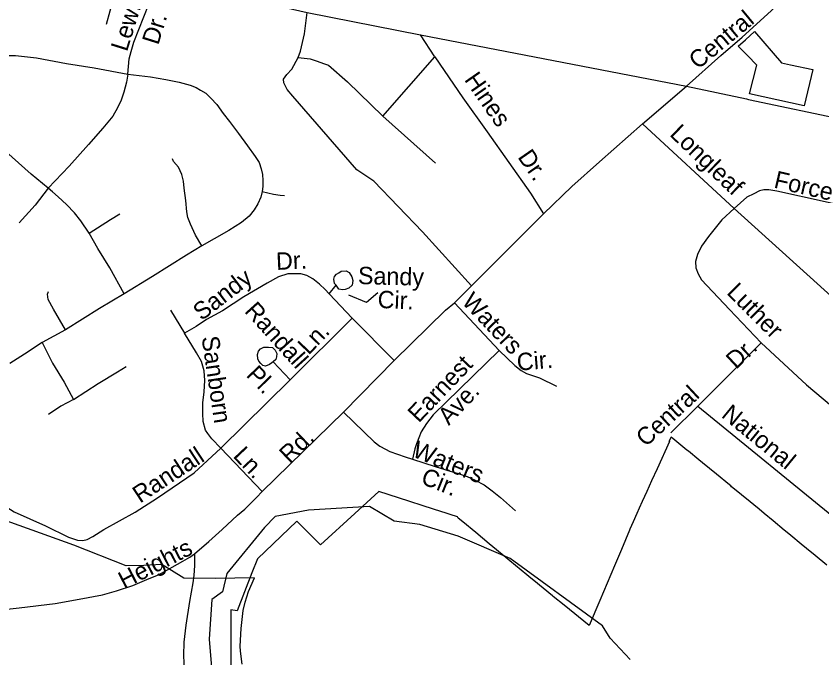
# Model space of a CAD drawing. Extents: x 2260773 to 2342389, y 552869 to 618546.
# Drawn here: x 2322066 to 2326468, y 594211 to 597717 of the extents above; entities that cross this region are included whole.
import ezdxf

# ---------------------------------------------------------------- set-up
doc = ezdxf.new("R2010")
doc.units = 0
for name, color, linetype in [('Exist Boundary Political City Limit New', 7, 'Continuous'), ('Exist Hydrographic Misc Water Feature', 7, 'Continuous'), ('Exist Hydrographic Pond Under 1500 Sq Ft', 7, 'Continuous'), ('Exist Road Non-System Type 51', 7, 'Continuous'), ('Exist Road Non-System Type 51 Label', 7, 'Continuous'), ('Exist Road Secondary Type 51 Attributed', 7, 'Continuous'), ('Exist Road Secondary Type 51 Label', 7, 'Continuous'), ('Map Preparation Boundary City Limit Buffer Line', 7, 'Continuous')]:
    doc.layers.add(name, color=color, linetype=linetype)

msp = doc.modelspace()

# ---------------------------------------------------------------- linework, layer by layer
at = {"layer": 'Exist Boundary Political City Limit New'}
for points in [[(2326071.8, 597293), (2326113, 597448.2), (2326110, 597451.7), (2326064, 597500), (2326010.2, 597553.2), (2326050, 597587.9), (2326100.2, 597633), (2326247.2, 597462.1), (2326296, 597451.4), (2326418, 597424.6), (2326371, 597227.2), (2326071.8, 597293)], [(2326494.5, 594717.8), (2326431, 594770.1), (2326383.5, 594809.3), (2326355.5, 594832.6), (2326299, 594879.1), (2326278, 594896.5), (2326262.2, 594909.6), (2326202, 594959), (2326153.5, 595000), (2326124.8, 595023.6), (2326046.5, 595087.7), (2326040.5, 595092.6), (2326018.8, 595110.3), (2325975.2, 595146.1), (2325970, 595150.4), (2325962.8, 595156.4), (2325892, 595214.2), (2325816, 595276.6), (2325795.5, 595293.3), (2325738.5, 595340.2), (2325730.5, 595346.6), (2325653, 595410.2), (2325645.5, 595416.2), (2325632.2, 595392.3), (2325634.8, 595392.8), (2325568, 595244.5), (2325537.8, 595177.7), (2325511.2, 595119.2), (2325486.8, 595064.6), (2325470.2, 595028.1), (2325457.8, 594999.9), (2325437.5, 594954.5), (2325419.5, 594913.6)], [(2325419.5, 594913.6), (2325417.5, 594908.8), (2325372.8, 594803.2), (2325334.8, 594713.9), (2325254.8, 594525.3), (2325196.2, 594387.5), (2325059.2, 594498.5), (2325000, 594546.6), (2324996, 594549.8), (2324894.2, 594633.8), (2324877.8, 594647.2), (2324856.5, 594664.6), (2324763.8, 594741.1), (2324741.2, 594759.7), (2324650, 594834.8), (2324576.8, 594895.2), (2324505.5, 594954.1), (2324481.5, 594973.8), (2324476.5, 594982), (2324438, 594994.2), (2324421.2, 594999.9), (2324346, 595024.1), (2324155.2, 595085.4), (2324047.5, 595120.1), (2323916.2, 595000), (2323728.8, 594829.3), (2323630.5, 594927.5), (2323600, 594958), (2323385, 594752.4), (2323354.2, 594675), (2323272.8, 594468.6), (2323239, 594472.9), (2323239, 594320.7), (2323238.8, 594261.9), (2323238.8, 594043.3)]]:
    msp.add_lwpolyline(points, dxfattribs=at)
at = {"layer": 'Exist Hydrographic Misc Water Feature'}
for points in [[(2323367.6, 594648.5), (2323153.6, 594644.3), (2322982.4, 594646.1), (2322861.4, 594721.1), (2322763.6, 594715.9), (2322667.4, 594713), (2322380.1, 594826), (2321898.9, 595000.6), (2321660, 595090.1), (2321549.7, 595129), (2321529.1, 595144.6), (2321515, 595174.3), (2321507, 595192.2), (2321494.7, 595208.2), (2321474.6, 595217.7), (2321405.1, 595213.2), (2321169.1, 595196.8), (2320933.5, 595178.3), (2320857.6, 595171.5)], [(2323301, 594176), (2323292.2, 594247.9), (2323289.9, 594275.8), (2323294.9, 594372), (2323306.1, 594470), (2323317.2, 594516.2), (2323334.4, 594574), (2323367.6, 594648.5)]]:
    msp.add_lwpolyline(points, dxfattribs=at)
at = {"layer": 'Exist Hydrographic Pond Under 1500 Sq Ft'}
msp.add_lwpolyline([(2325421.4, 594202.6), (2325311.3, 594319.6), (2325269.3, 594386.8), (2324765.3, 594753.7), (2324480.5, 594876.8), (2324272.3, 594940.5), (2324130.4, 594957.7), (2323996.3, 595037.6), (2323663.3, 595017.6), (2323480.4, 594983.9), (2323422.4, 594922.5), (2323217.3, 594671.4), (2323193.4, 594572), (2323135.3, 594530.3), (2323120.4, 594313.1), (2323140.4, 594071.1)], dxfattribs=at)
at = {"layer": 'Exist Road Non-System Type 51'}
for p, q in [((2322559.2, 597673.8), (2322640.3, 597973.6)), ((2324353.2, 597494.4), (2324274.6, 597614.2)), ((2324069.4, 597170.5), (2324353.2, 597494.4)), ((2324069.4, 597170.5), (2324357, 596913.8)), ((2325487.6, 597129.3), (2325988.1, 596666)), ((2323775.9, 596199.5), (2323815, 596246.8)), ((2323901.4, 596067.3), (2323775.9, 596199.5)), ((2324460.6, 596150.5), (2324705.1, 595889.5)), ((2322909.4, 596110.6), (2322986, 595985)), ((2323563.1, 595730.5), (2323901.4, 596067.3)), ((2323901.4, 596067.3), (2324131.3, 595835.7)), ((2322334.6, 596004), (2322207.6, 595933.8)), ((2326136.5, 595931.9), (2325790.9, 595586.1)), ((2323563.1, 595730.5), (2323470.1, 595827.6)), ((2323184.9, 595356.9), (2323563.1, 595730.5)), ((2325790.9, 595586.1), (2325642.5, 595440.9)), ((2323184.9, 595356.9), (2323409.9, 595120.4))]:
    msp.add_line(p, q, dxfattribs=at)
for points in [[(2322675.8, 597400), (2322683.4, 597484.3), (2322693.5, 597524.2), (2322708.7, 597574.3), (2322845.6, 597922.3)], [(2323607, 597490.6), (2323619.6, 597524.8), (2323641.2, 597619.9), (2323656.4, 597736.5)], [(2321965.5, 597497.7), (2321995.4, 597502.1), (2322062.2, 597502.1), (2322177.5, 597488.8), (2322341.2, 597458.7), (2322491.6, 597434.4), (2322675.8, 597400)], [(2324554.4, 596243.1), (2324286.2, 596539.1), (2324020.6, 596814.9), (2323927.8, 596877.6), (2323577.8, 597279.5), (2323546.2, 597316.3), (2323528.4, 597353.1), (2323527.2, 597373.3), (2323544.9, 597397.4), (2323572.8, 597426.6), (2323607, 597490.6)], [(2323607, 597490.6), (2323672.8, 597483), (2323710.9, 597471.6), (2323745.1, 597458.9), (2323771.7, 597448.8), (2323876.8, 597358.8), (2324069.4, 597170.5)], [(2324353.2, 597494.4), (2324506.8, 597270.1), (2324639.6, 597084.5), (2324875.3, 596749.7), (2324947.9, 596636.9)], [(2322675.8, 597400), (2322668.7, 597355.8), (2322653.7, 597300.7), (2322640.3, 597257.2), (2322620.3, 597215.4), (2322593.6, 597170.2), (2322540.1, 597105), (2322461.5, 597016.4), (2322354.6, 596896.9), (2322241, 596776.5)], [(2322675.8, 597400), (2322799.1, 597385.1), (2322884.3, 597370), (2322956.2, 597356.7), (2323016.3, 597339.9), (2323049.7, 597326.6), (2323073.1, 597313.2), (2323101.5, 597296.5), (2323129.9, 597268), (2323161.7, 597234.6), (2323196.8, 597184.4), (2323231.9, 597141), (2323280.3, 597075.8), (2323330.5, 597008.9), (2323372.2, 596950.4), (2323393.9, 596916.9), (2323404, 596883.5), (2323412.3, 596851.7), (2323414, 596818.3), (2323414, 596786.5), (2323410.7, 596759.8)], [(2322241, 596776.5), (2322147.4, 596853.4), (2321973.6, 597008.9), (2321967.4, 597014.2)], [(2323079.8, 596461.3), (2323046.4, 596519.8), (2323018, 596580), (2323002.9, 596616.8), (2322997.9, 596648.6), (2322992.9, 596710.4), (2322984.6, 596777.3), (2322979.5, 596815.8), (2322971.2, 596852.6), (2322952.8, 596891), (2322926.1, 596922.8), (2322919.4, 596937.8)], [(2322241, 596776.5), (2322169.1, 596683.7), (2322082.2, 596588.4)], [(2322464.9, 596531.5), (2322419.8, 596598.4), (2322384.7, 596641.9), (2322341.2, 596687), (2322296.1, 596730.5), (2322264.4, 596757.2), (2322241, 596776.5)], [(2323410.7, 596759.8), (2323402.3, 596728.8), (2323385.6, 596692), (2323365.5, 596658.6), (2323338.8, 596623.5), (2323297, 596590), (2323228.5, 596546.6), (2323148.3, 596499.8), (2323079.8, 596461.3)], [(2323410.7, 596759.8), (2323472.5, 596744.7), (2323507.6, 596738), (2323532.6, 596736.3)], [(2327370.6, 596501.3), (2326921.5, 596603.2), (2326486.2, 596702.7), (2326221.3, 596760.6), (2326178.9, 596768.8), (2326151.2, 596767.2), (2326126.7, 596762.3), (2326095.7, 596746), (2326058.2, 596728), (2325988.1, 596666)], [(2325988.1, 596666), (2325921.3, 596604), (2325847.9, 596512.7), (2325810.4, 596460.5), (2325789.2, 596414.8), (2325777.8, 596377.3), (2325779.5, 596341.4), (2325792.8, 596309.5), (2325811.1, 596275.8), (2325962.9, 596113.5), (2326136.5, 595931.9)], [(2325988.1, 596666), (2326593, 596119.5), (2327153, 595614.7)], [(2322464.9, 596531.5), (2322581.9, 596606.8), (2322632, 596636.9)], [(2322655.4, 596200.5), (2322576.8, 596342.6), (2322511.7, 596447.9), (2322464.9, 596531.5)], [(2323079.8, 596461.3), (2322996.3, 596411.1), (2322810.8, 596294.1), (2322655.4, 596200.5)], [(2323775.9, 596199.5), (2323754.7, 596223.9), (2323723.7, 596253.3), (2323686.2, 596282.7), (2323653.6, 596300.6), (2323621, 596308.8), (2323591.7, 596308.8), (2323549.3, 596308.8), (2323498.7, 596292.5), (2323436.8, 596258.2), (2323309.6, 596183.2), (2323193.9, 596106.5), (2323105.8, 596059.2), (2323048.8, 596021.7), (2322986, 595985)], [(2323815, 596246.8), (2323804.8, 596256.6), (2323800.6, 596280.6), (2323804.5, 596294.6), (2323816.2, 596306.8), (2323828.3, 596314.9), (2323842.1, 596323.1), (2323868, 596325.3), (2323886, 596315.5), (2323900.3, 596293.6), (2323904.6, 596271.8), (2323900.8, 596247.6), (2323883, 596231.5), (2323863.2, 596223.3), (2323849.3, 596221.2), (2323829.1, 596224.9), (2323815, 596246.8)], [(2322334.6, 596004), (2322269.4, 596116), (2322241, 596169.5), (2322237.6, 596198), (2322242.7, 596213)], [(2322655.4, 596200.5), (2322521.7, 596119.4), (2322334.6, 596004)], [(2323184.9, 595356.9), (2323135.2, 595408.3), (2323112.4, 595437.7), (2323101, 595455.6), (2323087.9, 595502.9), (2323086.3, 595545.3), (2323086.3, 595604.1), (2323092.8, 595664.4), (2323096.9, 595727.2), (2323093.6, 595779.4), (2323078.9, 595830), (2323051.2, 595877.3), (2322986, 595985)], [(2322207.6, 595933.8), (2322110.7, 595871.1), (2322030.4, 595819.2)], [(2322207.6, 595933.8), (2322264.4, 595821.8), (2322327.9, 595716.4), (2322379.7, 595622.8)], [(2323470.1, 595827.6), (2323462.1, 595823.5), (2323450.3, 595813.4), (2323428.2, 595805.1), (2323414.3, 595809), (2323402.3, 595818.9), (2323392.1, 595832.9), (2323385.8, 595844.6), (2323383.7, 595868.7), (2323389.5, 595886.8), (2323401.2, 595898.9), (2323419.2, 595909), (2323445.2, 595909.2), (2323467.1, 595907.5), (2323481.4, 595891.7), (2323489.5, 595873.8), (2323487.8, 595855.8), (2323484, 595841.8), (2323470.1, 595827.6)], [(2326136.5, 595931.9), (2326383.5, 595702.7), (2326998.9, 595184.8)], [(2324705.1, 595889.5), (2324344.8, 595538.8), (2324307.3, 595491.5), (2324278, 595445.8), (2324253.7, 595379.5), (2324243.8, 595352.8), (2324230.6, 595297.2)], [(2324705.1, 595889.5), (2324789.9, 595808), (2324825.8, 595780.2), (2324855.1, 595763.9), (2324925.2, 595741.1), (2325018.1, 595695.4)], [(2322379.7, 595622.8), (2322513.4, 595709.7), (2322618.6, 595773.3), (2322667.1, 595803.4)], [(2322379.7, 595622.8), (2322309.5, 595586), (2322242.7, 595540.9)], [(2325790.9, 595586.1), (2326571, 594949.1), (2326882.3, 594683.2)], [(2323855, 595552.7), (2324022.1, 595392), (2324053, 595367.5), (2324084, 595351.2), (2324108.2, 595337.8), (2324191.6, 595308.8), (2324230.6, 595297.2)], [(2321921.5, 595198.7), (2321937.8, 595131.8), (2321952.4, 595100.8), (2321970.4, 595078), (2321988.3, 595058.4), (2322014.4, 595033.9), (2322055.1, 595009.5), (2322225.6, 594931.7), (2322352.2, 594871.3), (2322400.4, 594853.8), (2322430.4, 594852), (2322452.9, 594857.7), (2322485.5, 594874.1), (2322544.2, 594911.6), (2322715.4, 595007.8), (2322837.7, 595086.1), (2323038.2, 595221.5), (2323184.9, 595356.9)], [(2324230.6, 595297.2), (2324355.4, 595257.4), (2324437, 595231.3), (2324476.1, 595219.9), (2324530.7, 595201.1), (2324573.1, 595181.6), (2324623.6, 595155.5), (2324666, 595124.5), (2324711.6, 595086.9), (2324793.2, 595013.5)]]:
    msp.add_lwpolyline(points, dxfattribs=at)
at = {"layer": 'Exist Road Non-System Type 51 Label'}
msp.add_lwpolyline([(2324041.2, 596205.2), (2323979.9, 596152), (2323883.9, 596192.9)], dxfattribs=at)
at = {"layer": 'Exist Road Secondary Type 51 Attributed'}
for points in [[(2325729, 597334), (2325915.3, 597501.4), (2326033.1, 597602.2), (2326171.8, 597727.7), (2326238.3, 597789.5), (2326282, 597838.9), (2326346.6, 597934), (2326570.9, 598270.6), (2326778, 598599.5), (2327008, 598966.5), (2327169.5, 599253.7), (2327217, 599371.6), (2327262.6, 599516.1), (2327289.2, 599632.1), (2327302.5, 599698.6), (2327312, 599759.5), (2327342.4, 600000), (2327405.8, 600533.6), (2327407.6, 600551.2), (2327534.4, 601799.8)], [(2321872.6, 598168.2), (2322598.5, 597983.7), (2322640.3, 597973.6), (2322845.6, 597922.3), (2323534.8, 597764.4), (2323656.4, 597736.5), (2324274.6, 597614.2), (2325729, 597334)], [(2323039.8, 594779.4), (2323118.1, 594846.3), (2323191.4, 594913.2), (2323274.6, 594991.5), (2323315.3, 595024.1), (2323351.2, 595060), (2323378.9, 595087.8), (2323409.9, 595120.4), (2323855, 595552.7), (2324131.3, 595835.7), (2324411.7, 596111.4), (2324460.6, 596150.5), (2324554.4, 596243.1), (2324947.9, 596636.9), (2325101.3, 596786.7), (2325252.9, 596920.5), (2325487.6, 597129.3), (2325729, 597334)], [(2325729, 597334), (2326056.7, 597264.5), (2326066.3, 597262.4), (2326605.2, 597148.1), (2326692.1, 597127.6), (2327131.8, 597024.1), (2327273.6, 596993.1), (2327397.5, 596963.7), (2327479, 596947.4), (2327673.3, 596906.5), (2327925.3, 596850.7)], [(2319052.5, 594224), (2319055.5, 594224), (2319161.7, 594236.3), (2319301.7, 594248.6), (2319615.5, 594277.9), (2319721.6, 594290.2), (2319838.5, 594299.4), (2320029.3, 594316.4), (2320220, 594331.8), (2320817.7, 594376.5), (2321239.1, 594408), (2321442.2, 594417.3), (2321734.8, 594445.9), (2322082.9, 594484.2), (2322278.5, 594508.7), (2322409.7, 594532.3), (2322536.9, 594555.1), (2322613.5, 594576.4), (2322703.2, 594605.7), (2322779.8, 594638.3), (2322846.6, 594666.1), (2322977.1, 594739.5), (2323015.4, 594761.5), (2323039.8, 594779.4)], [(2323039.8, 594779.4), (2323039.8, 594715.8), (2323036.6, 594660.4), (2323031.7, 594621.2), (2323012.1, 594518.4), (2322992.5, 594389.6), (2322982.8, 594296.6), (2322979.5, 594223.2), (2322983.6, 594144.4), (2322990.9, 594066.6), (2323010.5, 593985), (2323013.6, 593975.6), (2323052.9, 593857.8), (2323147.4, 593666.9), (2323185.1, 593589.5), (2323237.1, 593482.6), (2323325.1, 593311.3), (2323365.9, 593233), (2323666, 592640), (2323888.7, 592188.7), (2323897.3, 592171.2), (2323909.4, 592146.8), (2323946, 592075.2), (2323968.1, 592033.2)]]:
    msp.add_lwpolyline(points, dxfattribs=at)
at = {"layer": 'Map Preparation Boundary City Limit Buffer Line'}
for points in [[(2326071.8, 597293), (2326113, 597448.2), (2326110, 597451.7), (2326064, 597500), (2326010.2, 597553.2), (2326050, 597587.9), (2326100.2, 597633), (2326247.2, 597462.1), (2326296, 597451.4), (2326418, 597424.6), (2326371, 597227.2), (2326071.8, 597293)], [(2326494.5, 594717.8), (2326431, 594770.1), (2326383.5, 594809.3), (2326355.5, 594832.6), (2326299, 594879.1), (2326278, 594896.5), (2326262.2, 594909.6), (2326202, 594959), (2326153.5, 595000), (2326124.8, 595023.6), (2326046.5, 595087.7), (2326040.5, 595092.6), (2326018.8, 595110.3), (2325975.2, 595146.1), (2325970, 595150.4), (2325962.8, 595156.4), (2325892, 595214.2), (2325816, 595276.6), (2325795.5, 595293.3), (2325738.5, 595340.2), (2325730.5, 595346.6), (2325653, 595410.2), (2325645.5, 595416.2), (2325632.2, 595392.3), (2325634.8, 595392.8), (2325568, 595244.5), (2325537.8, 595177.7), (2325511.2, 595119.2), (2325486.8, 595064.6), (2325470.2, 595028.1), (2325457.8, 594999.9), (2325437.5, 594954.5), (2325419.5, 594913.6)], [(2325419.5, 594913.6), (2325417.5, 594908.8), (2325372.8, 594803.2), (2325334.8, 594713.9), (2325254.8, 594525.3), (2325196.2, 594387.5), (2325059.2, 594498.5), (2325000, 594546.6), (2324996, 594549.8), (2324894.2, 594633.8), (2324877.8, 594647.2), (2324856.5, 594664.6), (2324763.8, 594741.1), (2324741.2, 594759.7), (2324650, 594834.8), (2324576.8, 594895.2), (2324505.5, 594954.1), (2324481.5, 594973.8), (2324476.5, 594982), (2324438, 594994.2), (2324421.2, 594999.9), (2324346, 595024.1), (2324155.2, 595085.4), (2324047.5, 595120.1), (2323916.2, 595000), (2323728.8, 594829.3), (2323630.5, 594927.5), (2323600, 594958), (2323385, 594752.4), (2323354.2, 594675), (2323272.8, 594468.6), (2323239, 594472.9), (2323239, 594320.7), (2323238.8, 594261.9), (2323238.8, 594043.3)]]:
    msp.add_lwpolyline(points, dxfattribs=at)

# ---------------------------------------------------------------- texts
at = {"layer": 'Exist Road Non-System Type 51 Label'}
for s, rotation, p in [('Lewis', 72.6954, (2322671.2, 597519.1)), ('Dr.', 72.6954, (2322842, 597555.3)), ('Hines', 304.833, (2324511.3, 597369.6)), ('Longleaf', 316.3312, (2325631.8, 597066.8)), ('Dr.', 304.6455, (2324802.8, 596947.1)), ('Dr.', 2.7555, (2323487.8, 596330.1)), ('Sandy', 358.447, (2323932.5, 596253.4)), ('Sandy', 37.5663, (2323078.7, 596049.6)), ('Cir.', 357.5396, (2324039.3, 596123.1)), ('Waters', 313.7116, (2324496, 596152)), ('Randall', 312.1485, (2323309.1, 596102.8)), ('Ln.', 46.2177, (2323663.6, 595861.8)), ('Sanborn', 278.4167, (2323078.6, 595962.9)), ('Earnest', 46.468, (2324265.1, 595491)), ('Cir.', 4.6005, (2324805.2, 595779.7)), ('Pl.', 314.1403, (2323317.9, 595752)), ('Ave.', 46.468, (2324429.6, 595477.9)), ('Randall', 33.3439, (2322742.3, 595053.2)), ('Ln.', 313.3596, (2323246.3, 595310.8)), ('Waters', 337.8888, (2324223.9, 595313.4)), ('Cir.', 338.2381, (2324271.1, 595165.3))]:
    msp.add_text(s, height=95, rotation=rotation, dxfattribs=at).set_placement(p)
at = {"layer": 'Exist Road Secondary Type 51 Label'}
for s, rotation, p in [('Central', 39.6123, (2325790.5, 597422.2)), ('Force', 346.9738, (2326201.1, 596780.8)), ('Luther', 315.068, (2325943.3, 596202.6)), ('Dr.', 42.902, (2325998.9, 595784.3)), ('Central', 42.902, (2325506.4, 595359.5)), ('National', 320.7767, (2325913.6, 595529.7)), ('Rd.', 43.6434, (2323559.1, 595269.2)), ('Heights', 27.253, (2322655.4, 594585.3))]:
    msp.add_text(s, height=95, rotation=rotation, dxfattribs=at).set_placement(p)

doc.saveas('drawing.dxf')
